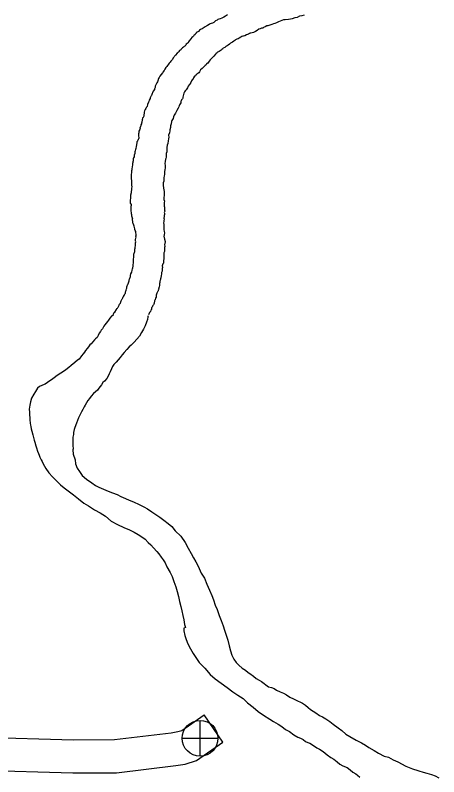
# Model space of a CAD drawing. Extents: x -939622 to -934222, y 1383701 to 1385301.
# Drawn here: x -936033.05 to -936021.53, y 1384082.94 to 1384103.63 of the extents above; entities that cross this region are included whole.
import ezdxf

# ---------------------------------------------------------------- set-up
doc = ezdxf.new("R2010")
doc.units = 0
for name, color, linetype in [('Level 10', 7, 'Continuous'), ('Level 26', 7, 'Continuous'), ('Level 9', 7, 'Continuous')]:
    doc.layers.add(name, color=color, linetype=linetype)

msp = doc.modelspace()

# ---------------------------------------------------------------- linework, layer by layer
at = {"layer": 'Level 10'}
for points in [[(-936033.994, 1384084.018), (-936031.473, 1384083.943), (-936030.355, 1384083.949), (-936028.812, 1384084.138), (-936028.631, 1384084.166), (-936028.524, 1384084.199), (-936027.917, 1384084.619)], [(-936027.405, 1384083.88), (-936027.917, 1384084.619)], [(-936034.023, 1384083.119), (-936031.484, 1384083.043), (-936030.298, 1384083.049), (-936028.689, 1384083.246), (-936028.429, 1384083.286), (-936028.125, 1384083.38), (-936027.405, 1384083.88)]]:
    msp.add_lwpolyline(points, dxfattribs=at)
at = {"layer": 'Level 26'}
for p, q in [((-936028.027, 1384083.497), (-936028.027, 1384084.472)), ((-936028.515, 1384083.985), (-936027.54, 1384083.985))]:
    msp.add_line(p, q, dxfattribs=at)
msp.add_circle((-936028.027, 1384083.985), 0.487, dxfattribs=at)
at = {"layer": 'Level 9'}
for points in [[(-936027.284, 1384103.64), (-936027.307, 1384103.627), (-936027.333, 1384103.61), (-936027.377, 1384103.584), (-936027.412, 1384103.562), (-936027.43, 1384103.555), (-936027.483, 1384103.535), (-936027.513, 1384103.524), (-936027.539, 1384103.514), (-936027.557, 1384103.501), (-936027.604, 1384103.478), (-936027.624, 1384103.465), (-936027.656, 1384103.439), (-936027.692, 1384103.42), (-936027.727, 1384103.406), (-936027.754, 1384103.399), (-936027.783, 1384103.377), (-936027.827, 1384103.351), (-936027.856, 1384103.337), (-936027.865, 1384103.331), (-936027.885, 1384103.321), (-936027.912, 1384103.302), (-936027.935, 1384103.289), (-936027.944, 1384103.282), (-936027.973, 1384103.266), (-936028.011, 1384103.246), (-936028.041, 1384103.227), (-936028.066, 1384103.189), (-936028.107, 1384103.169), (-936028.128, 1384103.16), (-936028.136, 1384103.144), (-936028.147, 1384103.129), (-936028.168, 1384103.11), (-936028.173, 1384103.1), (-936028.196, 1384103.081), (-936028.205, 1384103.063), (-936028.219, 1384103.05), (-936028.222, 1384103.047), (-936028.248, 1384103.025), (-936028.277, 1384102.993), (-936028.282, 1384102.984), (-936028.311, 1384102.947), (-936028.322, 1384102.937), (-936028.325, 1384102.937), (-936028.345, 1384102.912), (-936028.35, 1384102.894), (-936028.353, 1384102.887), (-936028.376, 1384102.868), (-936028.402, 1384102.843), (-936028.416, 1384102.821), (-936028.445, 1384102.796), (-936028.46, 1384102.78), (-936028.477, 1384102.764), (-936028.5, 1384102.748), (-936028.52, 1384102.726), (-936028.538, 1384102.714), (-936028.552, 1384102.689), (-936028.566, 1384102.682), (-936028.578, 1384102.679), (-936028.59, 1384102.672), (-936028.604, 1384102.644), (-936028.609, 1384102.632), (-936028.618, 1384102.623), (-936028.653, 1384102.6), (-936028.696, 1384102.55), (-936028.718, 1384102.519), (-936028.733, 1384102.5), (-936028.75, 1384102.481), (-936028.789, 1384102.422), (-936028.804, 1384102.407), (-936028.818, 1384102.382), (-936028.844, 1384102.36), (-936028.87, 1384102.334), (-936028.889, 1384102.303), (-936028.909, 1384102.266), (-936028.934, 1384102.238), (-936028.96, 1384102.213), (-936028.988, 1384102.166), (-936029.005, 1384102.133)], [(-936025.192, 1384103.633), (-936025.254, 1384103.618), (-936025.323, 1384103.606), (-936025.381, 1384103.574), (-936025.444, 1384103.562), (-936025.524, 1384103.534), (-936025.563, 1384103.529), (-936025.622, 1384103.515), (-936025.709, 1384103.511), (-936025.754, 1384103.512), (-936025.804, 1384103.486), (-936025.845, 1384103.469), (-936025.89, 1384103.458), (-936025.946, 1384103.428), (-936025.996, 1384103.408), (-936026.029, 1384103.397), (-936026.076, 1384103.38)], [(-936026.076, 1384103.38), (-936026.153, 1384103.353), (-936026.159, 1384103.352), (-936026.18, 1384103.348), (-936026.207, 1384103.344), (-936026.251, 1384103.321), (-936026.298, 1384103.298), (-936026.321, 1384103.285), (-936026.351, 1384103.281), (-936026.375, 1384103.273), (-936026.395, 1384103.267), (-936026.425, 1384103.25), (-936026.474, 1384103.215), (-936026.518, 1384103.195), (-936026.574, 1384103.168), (-936026.61, 1384103.158), (-936026.643, 1384103.147), (-936026.66, 1384103.143), (-936026.684, 1384103.133), (-936026.711, 1384103.123), (-936026.761, 1384103.1), (-936026.811, 1384103.076), (-936026.843, 1384103.066), (-936026.867, 1384103.068), (-936026.894, 1384103.058), (-936026.914, 1384103.039), (-936026.961, 1384103.009), (-936026.988, 1384102.996), (-936027.023, 1384102.98), (-936027.041, 1384102.976), (-936027.058, 1384102.966), (-936027.079, 1384102.95), (-936027.108, 1384102.928), (-936027.146, 1384102.902), (-936027.195, 1384102.87), (-936027.23, 1384102.844), (-936027.259, 1384102.819), (-936027.285, 1384102.802), (-936027.324, 1384102.786), (-936027.332, 1384102.776), (-936027.353, 1384102.76), (-936027.394, 1384102.734), (-936027.408, 1384102.722), (-936027.431, 1384102.705), (-936027.454, 1384102.68), (-936027.478, 1384102.664), (-936027.51, 1384102.645), (-936027.528, 1384102.638), (-936027.548, 1384102.625), (-936027.565, 1384102.609), (-936027.586, 1384102.596), (-936027.609, 1384102.574), (-936027.649, 1384102.521), (-936027.663, 1384102.511), (-936027.695, 1384102.474), (-936027.726, 1384102.445), (-936027.747, 1384102.423), (-936027.781, 1384102.386), (-936027.826, 1384102.323), (-936027.838, 1384102.317), (-936027.85, 1384102.313), (-936027.853, 1384102.307), (-936027.864, 1384102.289), (-936027.887, 1384102.27), (-936027.901, 1384102.257), (-936027.927, 1384102.232), (-936027.947, 1384102.201), (-936027.97, 1384102.188), (-936028.014, 1384102.152), (-936028.042, 1384102.097), (-936028.056, 1384102.072), (-936028.088, 1384102.053), (-936028.105, 1384102.04), (-936028.126, 1384102.027), (-936028.134, 1384102.021), (-936028.154, 1384101.987), (-936028.177, 1384101.974), (-936028.203, 1384101.936), (-936028.219, 1384101.89), (-936028.225, 1384101.887), (-936028.239, 1384101.874), (-936028.262, 1384101.846), (-936028.281, 1384101.803), (-936028.303, 1384101.763), (-936028.32, 1384101.744), (-936028.349, 1384101.704), (-936028.371, 1384101.664), (-936028.405, 1384101.608), (-936028.43, 1384101.577), (-936028.447, 1384101.555), (-936028.466, 1384101.512), (-936028.492, 1384101.411), (-936028.494, 1384101.384), (-936028.508, 1384101.365), (-936028.522, 1384101.347), (-936028.534, 1384101.334), (-936028.541, 1384101.307), (-936028.55, 1384101.288), (-936028.551, 1384101.255), (-936028.585, 1384101.202), (-936028.596, 1384101.184)], [(-936029.005, 1384102.133), (-936029.039, 1384102.089), (-936029.05, 1384102.07), (-936029.084, 1384102.027), (-936029.118, 1384101.974), (-936029.14, 1384101.937), (-936029.158, 1384101.915), (-936029.179, 1384101.848), (-936029.187, 1384101.823), (-936029.203, 1384101.792), (-936029.225, 1384101.743), (-936029.244, 1384101.703), (-936029.249, 1384101.67), (-936029.262, 1384101.63), (-936029.267, 1384101.615), (-936029.301, 1384101.568), (-936029.321, 1384101.528), (-936029.329, 1384101.507), (-936029.334, 1384101.482), (-936029.35, 1384101.455), (-936029.359, 1384101.439), (-936029.381, 1384101.387), (-936029.386, 1384101.372), (-936029.411, 1384101.322), (-936029.421, 1384101.289), (-936029.433, 1384101.273), (-936029.46, 1384101.203), (-936029.466, 1384101.154), (-936029.489, 1384101.126), (-936029.495, 1384101.12), (-936029.503, 1384101.101), (-936029.52, 1384101.068), (-936029.531, 1384101.046), (-936029.536, 1384101.037), (-936029.544, 1384101.003), (-936029.543, 1384100.988), (-936029.548, 1384100.97), (-936029.551, 1384100.952), (-936029.553, 1384100.94), (-936029.555, 1384100.915), (-936029.56, 1384100.894), (-936029.565, 1384100.873), (-936029.573, 1384100.857), (-936029.588, 1384100.842), (-936029.598, 1384100.79), (-936029.595, 1384100.79), (-936029.6, 1384100.769), (-936029.602, 1384100.766), (-936029.607, 1384100.741), (-936029.612, 1384100.714), (-936029.615, 1384100.705), (-936029.623, 1384100.683), (-936029.636, 1384100.653), (-936029.639, 1384100.635), (-936029.641, 1384100.625), (-936029.644, 1384100.61), (-936029.662, 1384100.561), (-936029.659, 1384100.552), (-936029.667, 1384100.531), (-936029.67, 1384100.528), (-936029.675, 1384100.506), (-936029.678, 1384100.506), (-936029.689, 1384100.479), (-936029.692, 1384100.479), (-936029.692, 1384100.476), (-936029.693, 1384100.442), (-936029.698, 1384100.409), (-936029.699, 1384100.376)], [(-936028.596, 1384101.184), (-936028.607, 1384101.147), (-936028.623, 1384101.107), (-936028.659, 1384101.042), (-936028.673, 1384101.012), (-936028.692, 1384100.972), (-936028.712, 1384100.941), (-936028.732, 1384100.919), (-936028.745, 1384100.87), (-936028.755, 1384100.827), (-936028.791, 1384100.772), (-936028.799, 1384100.741), (-936028.808, 1384100.68), (-936028.827, 1384100.631), (-936028.834, 1384100.586), (-936028.849, 1384100.522), (-936028.851, 1384100.492), (-936028.861, 1384100.437), (-936028.882, 1384100.37), (-936028.879, 1384100.319), (-936028.889, 1384100.276), (-936028.896, 1384100.219), (-936028.905, 1384100.149), (-936028.918, 1384100.1), (-936028.933, 1384100.042), (-936028.928, 1384099.997), (-936028.926, 1384099.955), (-936028.931, 1384099.925), (-936028.947, 1384099.873), (-936028.951, 1384099.843), (-936028.952, 1384099.779), (-936028.959, 1384099.74), (-936028.967, 1384099.719), (-936028.976, 1384099.658), (-936028.983, 1384099.603), (-936028.978, 1384099.552), (-936028.975, 1384099.495), (-936028.98, 1384099.477), (-936028.985, 1384099.441), (-936028.986, 1384099.41), (-936028.992, 1384099.392), (-936028.994, 1384099.317), (-936029.007, 1384099.262), (-936029.008, 1384099.226), (-936029.008, 1384099.211), (-936029.016, 1384099.12), (-936029.026, 1384099.08), (-936029.027, 1384099.038), (-936029.03, 1384099.029), (-936029.031, 1384099.005), (-936029.008, 1384098.876), (-936029.007, 1384098.861), (-936029.003, 1384098.837), (-936029.004, 1384098.798), (-936029.006, 1384098.777), (-936029.002, 1384098.75), (-936029.004, 1384098.723), (-936029.009, 1384098.693), (-936029.009, 1384098.626), (-936029.009, 1384098.623), (-936028.998, 1384098.582), (-936028.999, 1384098.548), (-936029.001, 1384098.527), (-936029, 1384098.5), (-936029.002, 1384098.479), (-936029.001, 1384098.446), (-936028.993, 1384098.416), (-936028.996, 1384098.398), (-936028.994, 1384098.374), (-936028.994, 1384098.359), (-936028.99, 1384098.332), (-936028.986, 1384098.308), (-936028.999, 1384098.277), (-936028.998, 1384098.256), (-936028.998, 1384098.253), (-936028.996, 1384098.208), (-936029.005, 1384098.196), (-936029.004, 1384098.178), (-936029, 1384098.16), (-936029.01, 1384098.123), (-936029.003, 1384098.09), (-936029.01, 1384098.054), (-936029.012, 1384098.027), (-936029.017, 1384097.99), (-936029.015, 1384097.945), (-936029.016, 1384097.906), (-936029.015, 1384097.879), (-936029.014, 1384097.855), (-936029.008, 1384097.804), (-936029.003, 1384097.762), (-936029.006, 1384097.753), (-936028.995, 1384097.717), (-936029.002, 1384097.669), (-936029.007, 1384097.644), (-936029.012, 1384097.626), (-936028.991, 1384097.546), (-936028.991, 1384097.549), (-936028.973, 1384097.483), (-936028.988, 1384097.422), (-936028.991, 1384097.407), (-936028.985, 1384097.353)], [(-936029.699, 1384100.376), (-936029.695, 1384100.286), (-936029.701, 1384100.27), (-936029.709, 1384100.252), (-936029.717, 1384100.23), (-936029.725, 1384100.218), (-936029.728, 1384100.212), (-936029.745, 1384100.19), (-936029.747, 1384100.172), (-936029.749, 1384100.145), (-936029.752, 1384100.13), (-936029.759, 1384100.096), (-936029.764, 1384100.072), (-936029.767, 1384100.063), (-936029.776, 1384100.011), (-936029.781, 1384099.981), (-936029.791, 1384099.944), (-936029.799, 1384099.917), (-936029.803, 1384099.877), (-936029.817, 1384099.834), (-936029.818, 1384099.789), (-936029.834, 1384099.758), (-936029.842, 1384099.731), (-936029.846, 1384099.689), (-936029.849, 1384099.679), (-936029.851, 1384099.652), (-936029.856, 1384099.631), (-936029.86, 1384099.601), (-936029.866, 1384099.585), (-936029.868, 1384099.561), (-936029.869, 1384099.522), (-936029.874, 1384099.501), (-936029.881, 1384099.464), (-936029.88, 1384099.431), (-936029.888, 1384099.407), (-936029.895, 1384099.367), (-936029.898, 1384099.292), (-936029.902, 1384099.255), (-936029.9, 1384099.207), (-936029.896, 1384099.177), (-936029.895, 1384099.156), (-936029.888, 1384099.139), (-936029.895, 1384099.09), (-936029.891, 1384099.063), (-936029.892, 1384099.018), (-936029.883, 1384098.97), (-936029.888, 1384098.937), (-936029.895, 1384098.897), (-936029.898, 1384098.834), (-936029.9, 1384098.807), (-936029.916, 1384098.746), (-936029.92, 1384098.709), (-936029.921, 1384098.655), (-936029.925, 1384098.613), (-936029.931, 1384098.558), (-936029.93, 1384098.528), (-936029.904, 1384098.49), (-936029.903, 1384098.46), (-936029.908, 1384098.436), (-936029.906, 1384098.394), (-936029.907, 1384098.339), (-936029.909, 1384098.324), (-936029.908, 1384098.306), (-936029.901, 1384098.276), (-936029.896, 1384098.241), (-936029.893, 1384098.226), (-936029.888, 1384098.184), (-936029.866, 1384098.104)], [(-936030.437, 1384095.455), (-936030.385, 1384095.502), (-936030.369, 1384095.545), (-936030.369, 1384095.548), (-936030.349, 1384095.567), (-936030.304, 1384095.638), (-936030.293, 1384095.663), (-936030.275, 1384095.669), (-936030.272, 1384095.673), (-936030.261, 1384095.694), (-936030.255, 1384095.703), (-936030.241, 1384095.722), (-936030.233, 1384095.738), (-936030.225, 1384095.756), (-936030.214, 1384095.778), (-936030.205, 1384095.787), (-936030.197, 1384095.802), (-936030.191, 1384095.809), (-936030.189, 1384095.821), (-936030.183, 1384095.833), (-936030.178, 1384095.842), (-936030.176, 1384095.87), (-936030.162, 1384095.894), (-936030.148, 1384095.925), (-936030.14, 1384095.94), (-936030.131, 1384095.956), (-936030.117, 1384095.978), (-936030.112, 1384095.993), (-936030.095, 1384096.018), (-936030.084, 1384096.039), (-936030.07, 1384096.061), (-936030.064, 1384096.07), (-936030.059, 1384096.083), (-936030.057, 1384096.101), (-936030.055, 1384096.119), (-936030.043, 1384096.138), (-936030.036, 1384096.165), (-936030.025, 1384096.199), (-936030.02, 1384096.217), (-936030.015, 1384096.253), (-936030.008, 1384096.284), (-936029.999, 1384096.299), (-936029.988, 1384096.321), (-936029.983, 1384096.336), (-936029.972, 1384096.361), (-936029.959, 1384096.412), (-936029.957, 1384096.428), (-936029.952, 1384096.443), (-936029.946, 1384096.461), (-936029.936, 1384096.489), (-936029.93, 1384096.507), (-936029.923, 1384096.534), (-936029.921, 1384096.565), (-936029.911, 1384096.604), (-936029.88, 1384096.648), (-936029.88, 1384096.651), (-936029.87, 1384096.708), (-936029.866, 1384096.739), (-936029.858, 1384096.769), (-936029.856, 1384096.79), (-936029.85, 1384096.803), (-936029.839, 1384096.951), (-936029.84, 1384096.969), (-936029.841, 1384097.005), (-936029.826, 1384097.063), (-936029.827, 1384097.084), (-936029.83, 1384097.084), (-936029.825, 1384097.12), (-936029.826, 1384097.141), (-936029.802, 1384097.209), (-936029.803, 1384097.224), (-936029.804, 1384097.236), (-936029.804, 1384097.248), (-936029.802, 1384097.275), (-936029.794, 1384097.302), (-936029.79, 1384097.327), (-936029.782, 1384097.366), (-936029.781, 1384097.396), (-936029.785, 1384097.429), (-936029.783, 1384097.45), (-936029.778, 1384097.475), (-936029.782, 1384097.502), (-936029.781, 1384097.538), (-936029.776, 1384097.574), (-936029.769, 1384097.605), (-936029.77, 1384097.626), (-936029.768, 1384097.653), (-936029.766, 1384097.677), (-936029.777, 1384097.728), (-936029.778, 1384097.755), (-936029.789, 1384097.784), (-936029.799, 1384097.811), (-936029.803, 1384097.829), (-936029.813, 1384097.865), (-936029.821, 1384097.897), (-936029.828, 1384097.93), (-936029.842, 1384097.972), (-936029.852, 1384097.992), (-936029.857, 1384098.025), (-936029.865, 1384098.073), (-936029.866, 1384098.104)], [(-936028.985, 1384097.353), (-936028.99, 1384097.326), (-936028.997, 1384097.268), (-936028.995, 1384097.238), (-936028.997, 1384097.214), (-936029.014, 1384097.177), (-936029.013, 1384097.156), (-936029.01, 1384097.093), (-936029.009, 1384097.066), (-936029.014, 1384096.993), (-936029.017, 1384096.981), (-936029.021, 1384096.93), (-936029.025, 1384096.894), (-936029.036, 1384096.878), (-936029.05, 1384096.85), (-936029.058, 1384096.82), (-936029.05, 1384096.775), (-936029.055, 1384096.754), (-936029.059, 1384096.714), (-936029.06, 1384096.675), (-936029.069, 1384096.663), (-936029.074, 1384096.638), (-936029.076, 1384096.611), (-936029.075, 1384096.599), (-936029.082, 1384096.557), (-936029.085, 1384096.551), (-936029.098, 1384096.511), (-936029.098, 1384096.496), (-936029.102, 1384096.471), (-936029.109, 1384096.426), (-936029.118, 1384096.408), (-936029.123, 1384096.386), (-936029.125, 1384096.365), (-936029.133, 1384096.35), (-936029.129, 1384096.332), (-936029.128, 1384096.311), (-936029.134, 1384096.292), (-936029.133, 1384096.289), (-936029.138, 1384096.253), (-936029.143, 1384096.241), (-936029.146, 1384096.235), (-936029.151, 1384096.213), (-936029.153, 1384096.186), (-936029.164, 1384096.177), (-936029.161, 1384096.177), (-936029.169, 1384096.146), (-936029.172, 1384096.134), (-936029.18, 1384096.116), (-936029.199, 1384096.085), (-936029.21, 1384096.051), (-936029.218, 1384096.024), (-936029.221, 1384096.017), (-936029.222, 1384095.972), (-936029.238, 1384095.941), (-936029.249, 1384095.905), (-936029.257, 1384095.88), (-936029.262, 1384095.871), (-936029.275, 1384095.813), (-936029.288, 1384095.785), (-936029.296, 1384095.761), (-936029.311, 1384095.745), (-936029.322, 1384095.73), (-936029.33, 1384095.696), (-936029.344, 1384095.681), (-936029.349, 1384095.653), (-936029.345, 1384095.635), (-936029.362, 1384095.62), (-936029.376, 1384095.583), (-936029.396, 1384095.564), (-936029.401, 1384095.552), (-936029.426, 1384095.493)], [(-936030.437, 1384095.455), (-936030.477, 1384095.403), (-936030.517, 1384095.347), (-936030.54, 1384095.31), (-936030.578, 1384095.264), (-936030.615, 1384095.218), (-936030.644, 1384095.181), (-936030.661, 1384095.147), (-936030.684, 1384095.11), (-936030.713, 1384095.076), (-936030.733, 1384095.037), (-936030.767, 1384094.99), (-936030.798, 1384094.935), (-936030.827, 1384094.88), (-936030.867, 1384094.84), (-936030.894, 1384094.812), (-936030.946, 1384094.759), (-936030.992, 1384094.707), (-936031.027, 1384094.675), (-936031.062, 1384094.623), (-936031.102, 1384094.58), (-936031.146, 1384094.524), (-936031.171, 1384094.481), (-936031.209, 1384094.432), (-936031.252, 1384094.374), (-936031.318, 1384094.29), (-936031.362, 1384094.256), (-936031.43, 1384094.2), (-936031.532, 1384094.118), (-936031.593, 1384094.059), (-936031.678, 1384093.996), (-936031.684, 1384093.993), (-936031.811, 1384093.911), (-936031.911, 1384093.848), (-936031.996, 1384093.782), (-936032.069, 1384093.726), (-936032.11, 1384093.697), (-936032.175, 1384093.653), (-936032.236, 1384093.612), (-936032.271, 1384093.6)], [(-936029.441, 1384095.468), (-936029.443, 1384095.438), (-936029.455, 1384095.365), (-936029.483, 1384095.295), (-936029.522, 1384095.197), (-936029.564, 1384095.103), (-936029.615, 1384095.011), (-936029.678, 1384094.913), (-936029.748, 1384094.829), (-936029.817, 1384094.752), (-936029.899, 1384094.665), (-936029.954, 1384094.621), (-936030.021, 1384094.553), (-936030.088, 1384094.473), (-936030.145, 1384094.402), (-936030.197, 1384094.337), (-936030.252, 1384094.272), (-936030.31, 1384094.21), (-936030.374, 1384094.142), (-936030.412, 1384094.087), (-936030.44, 1384094.023), (-936030.473, 1384093.946), (-936030.498, 1384093.886), (-936030.529, 1384093.824), (-936030.56, 1384093.763), (-936030.624, 1384093.689), (-936030.668, 1384093.649), (-936030.711, 1384093.59), (-936030.777, 1384093.501), (-936030.815, 1384093.449), (-936030.923, 1384093.355), (-936030.992, 1384093.284), (-936031.033, 1384093.222), (-936031.079, 1384093.161), (-936031.113, 1384093.102), (-936031.15, 1384093.041), (-936031.175, 1384092.995), (-936031.218, 1384092.916), (-936031.249, 1384092.854), (-936031.297, 1384092.769), (-936031.334, 1384092.689), (-936031.356, 1384092.625), (-936031.39, 1384092.552), (-936031.434, 1384092.433), (-936031.45, 1384092.379), (-936031.466, 1384092.297), (-936031.473, 1384092.237), (-936031.483, 1384092.17), (-936031.49, 1384092.11), (-936031.49, 1384092.029), (-936031.487, 1384091.944), (-936031.481, 1384091.851)], [(-936032.271, 1384093.6), (-936032.391, 1384093.543), (-936032.448, 1384093.496), (-936032.504, 1384093.411), (-936032.552, 1384093.335), (-936032.608, 1384093.231), (-936032.637, 1384093.127), (-936032.656, 1384093.042), (-936032.677, 1384092.928)], [(-936032.677, 1384092.928), (-936032.668, 1384092.847), (-936032.666, 1384092.777), (-936032.661, 1384092.693), (-936032.656, 1384092.639), (-936032.65, 1384092.552), (-936032.639, 1384092.498), (-936032.629, 1384092.46), (-936032.618, 1384092.397), (-936032.604, 1384092.328), (-936032.58, 1384092.236), (-936032.556, 1384092.155), (-936032.542, 1384092.086), (-936032.523, 1384092.03), (-936032.493, 1384091.937), (-936032.476, 1384091.875), (-936032.446, 1384091.785), (-936032.423, 1384091.72), (-936032.406, 1384091.678), (-936032.384, 1384091.625), (-936032.348, 1384091.554), (-936032.323, 1384091.506), (-936032.297, 1384091.441)], [(-936031.481, 1384091.851), (-936031.487, 1384091.824), (-936031.474, 1384091.71), (-936031.427, 1384091.555), (-936031.412, 1384091.447), (-936031.366, 1384091.328), (-936031.306, 1384091.231), (-936031.231, 1384091.131), (-936031.116, 1384091.029), (-936030.975, 1384090.931), (-936030.874, 1384090.859), (-936030.782, 1384090.811), (-936030.654, 1384090.752), (-936030.524, 1384090.705), (-936030.405, 1384090.66), (-936030.278, 1384090.61), (-936030.18, 1384090.553), (-936030.055, 1384090.499), (-936029.952, 1384090.455), (-936029.833, 1384090.407), (-936029.681, 1384090.337), (-936029.553, 1384090.271), (-936029.458, 1384090.217), (-936029.342, 1384090.139), (-936029.231, 1384090.071), (-936029.121, 1384089.996), (-936029.01, 1384089.909), (-936028.893, 1384089.819), (-936028.792, 1384089.738), (-936028.701, 1384089.627), (-936028.549, 1384089.481), (-936028.433, 1384089.31), (-936028.347, 1384089.153), (-936028.27, 1384089.011), (-936028.201, 1384088.887), (-936028.143, 1384088.778), (-936028.079, 1384088.659), (-936027.992, 1384088.469), (-936027.91, 1384088.339), (-936027.842, 1384088.17), (-936027.771, 1384088.013), (-936027.709, 1384087.87), (-936027.663, 1384087.745), (-936027.614, 1384087.599), (-936027.565, 1384087.481), (-936027.503, 1384087.326), (-936027.451, 1384087.189), (-936027.401, 1384087.046), (-936027.361, 1384086.921), (-936027.335, 1384086.844), (-936027.295, 1384086.737), (-936027.272, 1384086.656), (-936027.231, 1384086.498), (-936027.196, 1384086.358), (-936027.16, 1384086.245), (-936027.108, 1384086.135), (-936027.042, 1384086.041), (-936026.974, 1384085.971), (-936026.881, 1384085.892), (-936026.79, 1384085.838), (-936026.716, 1384085.774), (-936026.67, 1384085.742), (-936026.577, 1384085.67), (-936026.497, 1384085.609), (-936026.415, 1384085.564), (-936026.351, 1384085.53)], [(-936032.297, 1384091.441), (-936032.224, 1384091.314), (-936032.136, 1384091.202), (-936032.043, 1384091.094), (-936031.944, 1384090.992), (-936031.826, 1384090.875), (-936031.727, 1384090.788), (-936031.61, 1384090.71), (-936031.466, 1384090.6), (-936031.337, 1384090.493), (-936031.186, 1384090.371), (-936031.058, 1384090.306), (-936030.898, 1384090.191), (-936030.748, 1384090.108), (-936030.598, 1384090.019), (-936030.444, 1384089.886), (-936030.27, 1384089.792), (-936030.099, 1384089.713), (-936029.947, 1384089.648), (-936029.819, 1384089.586), (-936029.712, 1384089.523), (-936029.611, 1384089.46), (-936029.516, 1384089.394), (-936029.435, 1384089.306), (-936029.364, 1384089.242), (-936029.29, 1384089.163), (-936029.203, 1384089.064), (-936029.15, 1384089.002), (-936029.081, 1384088.908), (-936029.03, 1384088.831), (-936028.974, 1384088.755), (-936028.931, 1384088.648), (-936028.836, 1384088.494), (-936028.782, 1384088.379), (-936028.736, 1384088.248), (-936028.683, 1384088.099), (-936028.646, 1384087.971), (-936028.609, 1384087.842), (-936028.583, 1384087.702), (-936028.546, 1384087.568), (-936028.521, 1384087.445), (-936028.493, 1384087.323), (-936028.472, 1384087.206), (-936028.446, 1384087.074), (-936028.423, 1384086.994), (-936028.47, 1384086.98), (-936028.465, 1384086.905), (-936028.44, 1384086.777), (-936028.407, 1384086.672), (-936028.358, 1384086.554), (-936028.288, 1384086.414), (-936028.218, 1384086.293), (-936028.155, 1384086.208)], [(-936028.155, 1384086.208), (-936028.048, 1384086.046), (-936027.899, 1384085.888), (-936027.752, 1384085.721), (-936027.611, 1384085.602), (-936027.451, 1384085.486), (-936027.288, 1384085.365), (-936027.134, 1384085.25), (-936026.999, 1384085.157), (-936026.855, 1384085.066), (-936026.738, 1384084.949), (-936026.584, 1384084.833), (-936026.442, 1384084.711), (-936026.298, 1384084.614), (-936026.126, 1384084.505), (-936026.031, 1384084.444), (-936025.903, 1384084.367), (-936025.799, 1384084.304)], [(-936026.351, 1384085.53), (-936026.16, 1384085.382), (-936026.082, 1384085.369), (-936026.009, 1384085.336), (-936025.95, 1384085.298), (-936025.847, 1384085.244), (-936025.798, 1384085.231), (-936025.756, 1384085.211), (-936025.673, 1384085.171), (-936025.587, 1384085.099), (-936025.486, 1384085.054), (-936025.374, 1384085.006), (-936025.298, 1384084.966), (-936025.24, 1384084.941), (-936025.154, 1384084.887), (-936025.086, 1384084.826)], [(-936025.086, 1384084.826), (-936025.018, 1384084.77), (-936024.877, 1384084.682), (-936024.779, 1384084.609)], [(-936024.779, 1384084.609), (-936024.694, 1384084.57), (-936024.602, 1384084.513), (-936024.495, 1384084.438), (-936024.405, 1384084.368), (-936024.27, 1384084.267), (-936024.169, 1384084.198), (-936024.061, 1384084.096), (-936023.948, 1384084.033), (-936023.777, 1384083.939), (-936023.639, 1384083.862), (-936023.526, 1384083.803), (-936023.431, 1384083.737), (-936023.287, 1384083.657), (-936023.171, 1384083.582), (-936023.018, 1384083.503), (-936022.9, 1384083.47), (-936022.769, 1384083.405), (-936022.647, 1384083.346), (-936022.424, 1384083.226), (-936022.245, 1384083.159), (-936022.106, 1384083.113), (-936022.072, 1384083.105), (-936021.957, 1384083.069), (-936021.857, 1384083.039), (-936021.727, 1384083.001), (-936021.627, 1384082.965), (-936021.532, 1384082.908)], [(-936025.799, 1384084.304), (-936025.701, 1384084.229), (-936025.59, 1384084.166), (-936025.471, 1384084.083), (-936025.37, 1384084.019), (-936025.297, 1384083.992), (-936025.224, 1384083.955), (-936025.159, 1384083.9), (-936025.098, 1384083.871), (-936025.043, 1384083.852), (-936024.97, 1384083.806), (-936024.85, 1384083.729), (-936024.78, 1384083.689), (-936024.679, 1384083.626), (-936024.568, 1384083.533), (-936024.467, 1384083.467), (-936024.387, 1384083.421), (-936024.301, 1384083.349), (-936024.221, 1384083.285), (-936024.145, 1384083.239), (-936024.029, 1384083.194), (-936023.94, 1384083.128), (-936023.872, 1384083.067), (-936023.787, 1384083.021), (-936023.74, 1384082.981), (-936023.676, 1384082.932)]]:
    msp.add_lwpolyline(points, dxfattribs=at)

doc.saveas('drawing.dxf')
